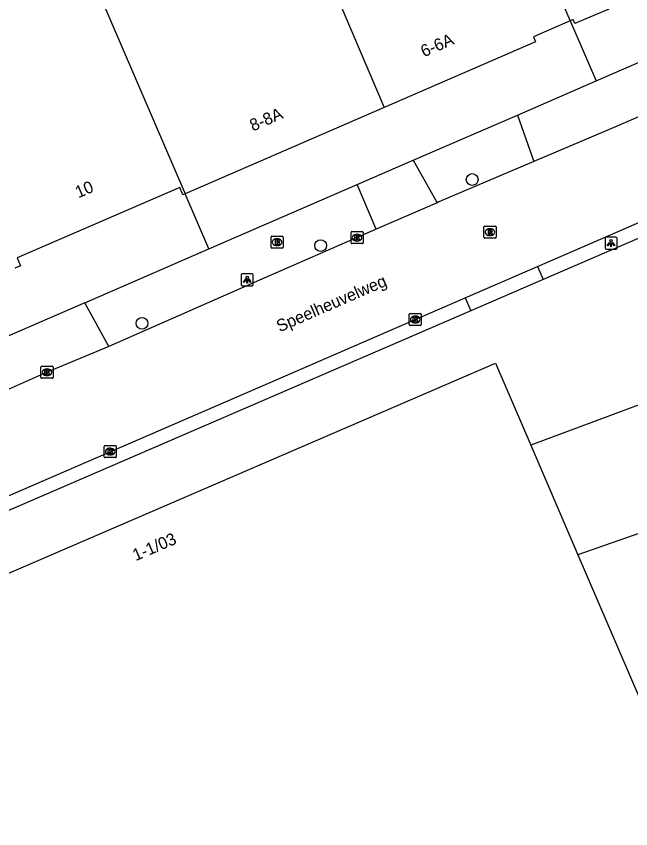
# Model space of a CAD drawing. Extents: x 158087 to 159494, y 382905 to 383981.
# Drawn here: x 158899.1 to 158950.2, y 383075.4 to 383142.9 of the extents above; entities that cross this region are included whole.
import ezdxf

# ---------------------------------------------------------------- set-up
doc = ezdxf.new("R2010")
doc.units = 0
for name, color, linetype in [('IMGEO_Boom', 7, 'Continuous'), ('IMGEO_Brandkraan', 7, 'Continuous'), ('IMGEO_Kolk', 7, 'Continuous'), ('IMGEO_Lichtpunt', 7, 'Continuous'), ('IMGEO_Openbare_ruimte_label', 7, 'Continuous'), ('IMGEO_Pand', 7, 'Continuous'), ('IMGEO_Pand_nummerreeks', 7, 'Continuous'), ('IMGEO_Parkeervlak_open', 7, 'Continuous'), ('IMGEO_Rijbaan_lokaal_open', 7, 'Continuous'), ('IMGEO_Rioolput', 7, 'Continuous'), ('IMGEO_Voetpad_open', 7, 'Continuous')]:
    doc.layers.add(name, color=color, linetype=linetype)

msp = doc.modelspace()

# ---------------------------------------------------------------- linework, layer by layer
at = {"layer": 'IMGEO_Boom'}
for centre in [(158936.97, 383129.37), (158924.367, 383123.883), (158909.52, 383117.423)]:
    msp.add_circle(centre, 0.489, dxfattribs=at)
at = {"layer": 'IMGEO_Brandkraan'}
for p, q in [((158920.247, 383123.736), (158920.247, 383124.588)), ((158920.322, 383124.662), (158921.174, 383124.662)), ((158920.735, 383124.442), (158920.76, 383124.442)), ((158921.248, 383124.588), (158921.248, 383123.736)), ((158921.174, 383123.662), (158920.322, 383123.662)), ((158920.758, 383123.882), (158920.733, 383123.882))]:
    msp.add_line(p, q, dxfattribs=at)
for points in [[(158920.247, 383123.736), (158920.247, 383124.588)], [(158920.322, 383124.662), (158921.174, 383124.662)], [(158920.595, 383124.362), (158920.595, 383123.962), (158920.808, 383123.962)], [(158920.826, 383124.362), (158920.595, 383124.362)], [(158921.248, 383124.588), (158921.248, 383123.736)], [(158921.174, 383123.662), (158920.322, 383123.662)], [(158920.774, 383124.281), (158920.72, 383124.281), (158920.72, 383124.205)], [(158920.72, 383124.205), (158920.773, 383124.205)], [(158920.782, 383124.129), (158920.72, 383124.129), (158920.72, 383124.048)], [(158920.72, 383124.048), (158920.782, 383124.048)]]:
    msp.add_lwpolyline(points, dxfattribs=at)
for centre, radius, start, end in [((158920.324, 383124.586), 0.0765, 91.55205, 178.44795), ((158920.324, 383124.586), 0.0765, 91.55205, 178.44795), ((158920.83, 383124.217), 0.145, 59.4692, 91.53667), ((158920.855, 383124.264), 0.0922, 285.51372, 58.15012), ((158921.172, 383124.586), 0.0765, 1.55205, 88.44795), ((158921.172, 383124.586), 0.0765, 1.55205, 88.44795), ((158920.324, 383123.738), 0.0765, 181.55205, 268.44795), ((158920.324, 383123.738), 0.0765, 181.55205, 268.44795), ((158920.775, 383124.243), 0.0379, 267.82845, 90.93552), ((158920.783, 383124.088), 0.0404, 269.87594, 90.50774), ((158920.814, 383124.213), 0.251, 268.66757, 293.53466), ((158920.86, 383124.072), 0.105, 301.31148, 78.98903), ((158921.172, 383123.738), 0.0765, 271.55205, 358.44795), ((158921.172, 383123.738), 0.0765, 271.55205, 358.44795)]:
    msp.add_arc(centre, radius, start, end, dxfattribs=at)
for centre, major_axis, ratio, start_param, end_param in [((158920.734, 383124.162), (-0.387, 0.002), 0.722429, 4.712389, 7.853982), ((158920.759, 383124.162), (-0.39, 0.002), 0.717154, 1.570796, 4.712389)]:
    msp.add_ellipse(centre, major_axis=major_axis, ratio=ratio, start_param=start_param, end_param=end_param, dxfattribs=at)
at = {"layer": 'IMGEO_Kolk'}
for p, q in [((158926.969, 383125.041), (158927.821, 383125.041)), ((158926.894, 383124.115), (158926.894, 383124.967)), ((158927.382, 383124.821), (158927.407, 383124.821)), ((158927.895, 383124.967), (158927.895, 383124.115)), ((158927.821, 383124.041), (158926.969, 383124.041)), ((158927.405, 383124.261), (158927.38, 383124.261)), ((158931.813, 383118.246), (158932.665, 383118.246)), ((158931.738, 383117.32), (158931.738, 383118.172)), ((158932.226, 383118.026), (158932.251, 383118.026)), ((158932.739, 383118.172), (158932.739, 383117.32)), ((158932.665, 383117.246), (158931.813, 383117.246)), ((158932.249, 383117.466), (158932.224, 383117.466)), ((158901.121, 383112.929), (158901.121, 383113.781)), ((158901.196, 383113.855), (158902.048, 383113.855)), ((158901.609, 383113.635), (158901.634, 383113.635)), ((158902.122, 383113.781), (158902.122, 383112.929)), ((158902.048, 383112.855), (158901.196, 383112.855)), ((158901.632, 383113.075), (158901.607, 383113.075)), ((158906.38, 383106.342), (158906.38, 383107.194)), ((158906.455, 383107.268), (158907.307, 383107.268)), ((158906.868, 383107.048), (158906.893, 383107.048)), ((158907.381, 383107.194), (158907.381, 383106.342)), ((158907.307, 383106.268), (158906.455, 383106.268)), ((158906.891, 383106.488), (158906.866, 383106.488))]:
    msp.add_line(p, q, dxfattribs=at)
for points in [[(158926.969, 383125.041), (158927.821, 383125.041)], [(158926.894, 383124.115), (158926.894, 383124.967)], [(158927.215, 383124.741), (158927.338, 383124.741), (158927.338, 383124.59), (158927.468, 383124.741), (158927.632, 383124.741), (158927.486, 383124.59), (158927.639, 383124.341), (158927.487, 383124.341), (158927.402, 383124.505), (158927.338, 383124.438), (158927.338, 383124.341), (158927.215, 383124.341), (158927.215, 383124.741)], [(158927.895, 383124.967), (158927.895, 383124.115)], [(158927.821, 383124.041), (158926.969, 383124.041)], [(158931.813, 383118.246), (158932.665, 383118.246)], [(158931.738, 383117.32), (158931.738, 383118.172)], [(158932.059, 383117.946), (158932.182, 383117.946), (158932.182, 383117.795), (158932.312, 383117.946), (158932.476, 383117.946), (158932.33, 383117.795), (158932.483, 383117.546), (158932.331, 383117.546), (158932.246, 383117.71), (158932.182, 383117.643), (158932.182, 383117.546), (158932.059, 383117.546), (158932.059, 383117.946)], [(158932.739, 383118.172), (158932.739, 383117.32)], [(158932.665, 383117.246), (158931.813, 383117.246)], [(158901.121, 383112.929), (158901.121, 383113.781)], [(158901.196, 383113.855), (158902.048, 383113.855)], [(158901.442, 383113.555), (158901.565, 383113.555), (158901.565, 383113.404), (158901.695, 383113.555), (158901.859, 383113.555), (158901.713, 383113.404), (158901.866, 383113.155), (158901.714, 383113.155), (158901.629, 383113.319), (158901.565, 383113.252), (158901.565, 383113.155), (158901.442, 383113.155), (158901.442, 383113.555)], [(158902.122, 383113.781), (158902.122, 383112.929)], [(158902.048, 383112.855), (158901.196, 383112.855)], [(158906.38, 383106.342), (158906.38, 383107.194)], [(158906.455, 383107.268), (158907.307, 383107.268)], [(158906.701, 383106.968), (158906.824, 383106.968), (158906.824, 383106.817), (158906.954, 383106.968), (158907.118, 383106.968), (158906.972, 383106.817), (158907.125, 383106.568), (158906.973, 383106.568), (158906.888, 383106.732), (158906.824, 383106.665), (158906.824, 383106.568), (158906.701, 383106.568), (158906.701, 383106.968)], [(158907.381, 383107.194), (158907.381, 383106.342)], [(158907.307, 383106.268), (158906.455, 383106.268)]]:
    msp.add_lwpolyline(points, dxfattribs=at)
for centre, start, end in [((158926.971, 383124.965), 91.55205, 178.44795), ((158926.971, 383124.965), 91.55205, 178.44795), ((158927.819, 383124.965), 1.55205, 88.44795), ((158927.819, 383124.965), 1.55205, 88.44795), ((158926.971, 383124.117), 181.55205, 268.44795), ((158926.971, 383124.117), 181.55205, 268.44795), ((158927.819, 383124.117), 271.55205, 358.44795), ((158927.819, 383124.117), 271.55205, 358.44795), ((158931.815, 383118.17), 91.55205, 178.44795), ((158931.815, 383118.17), 91.55205, 178.44795), ((158932.663, 383118.17), 1.55205, 88.44795), ((158932.663, 383118.17), 1.55205, 88.44795), ((158931.815, 383117.322), 181.55205, 268.44795), ((158931.815, 383117.322), 181.55205, 268.44795), ((158932.663, 383117.322), 271.55205, 358.44795), ((158932.663, 383117.322), 271.55205, 358.44795), ((158901.198, 383113.779), 91.55205, 178.44795), ((158901.198, 383113.779), 91.55205, 178.44795), ((158902.046, 383113.779), 1.55205, 88.44795), ((158902.046, 383113.779), 1.55205, 88.44795), ((158901.198, 383112.931), 181.55205, 268.44795), ((158901.198, 383112.931), 181.55205, 268.44795), ((158902.046, 383112.931), 271.55205, 358.44795), ((158902.046, 383112.931), 271.55205, 358.44795), ((158906.457, 383107.192), 91.55205, 178.44795), ((158906.457, 383107.192), 91.55205, 178.44795), ((158907.305, 383107.192), 1.55205, 88.44795), ((158907.305, 383107.192), 1.55205, 88.44795), ((158906.457, 383106.344), 181.55205, 268.44795), ((158906.457, 383106.344), 181.55205, 268.44795), ((158907.305, 383106.344), 271.55205, 358.44795), ((158907.305, 383106.344), 271.55205, 358.44795)]:
    msp.add_arc(centre, 0.0765, start, end, dxfattribs=at)
for centre, major_axis, ratio, start_param, end_param in [((158927.381, 383124.541), (-0.387, 0.002), 0.722429, 4.712389, 7.853982), ((158927.406, 383124.541), (-0.39, 0.002), 0.717154, 1.570796, 4.712389), ((158932.225, 383117.746), (-0.387, 0.002), 0.722429, 4.712389, 7.853982), ((158932.25, 383117.746), (-0.39, 0.002), 0.717154, 1.570796, 4.712389), ((158901.608, 383113.355), (-0.387, 0.002), 0.722429, 4.712389, 7.853982), ((158901.633, 383113.355), (-0.39, 0.002), 0.717154, 1.570796, 4.712389), ((158906.867, 383106.768), (-0.387, 0.002), 0.722429, 4.712389, 7.853982), ((158906.892, 383106.768), (-0.39, 0.002), 0.717154, 1.570796, 4.712389)]:
    msp.add_ellipse(centre, major_axis=major_axis, ratio=ratio, start_param=start_param, end_param=end_param, dxfattribs=at)
at = {"layer": 'IMGEO_Lichtpunt'}
for p, q in [((158948.012, 383124.487), (158948.012, 383123.68)), ((158948.012, 383124.487), (158948.012, 383123.68)), ((158948.914, 383124.582), (158948.106, 383124.582)), ((158948.914, 383124.582), (158948.106, 383124.582)), ((158949.008, 383123.68), (158949.008, 383124.487)), ((158949.008, 383123.68), (158949.008, 383124.487)), ((158948.106, 383123.586), (158948.914, 383123.586)), ((158948.106, 383123.586), (158948.914, 383123.586)), ((158917.764, 383121.452), (158917.764, 383120.645)), ((158917.764, 383121.452), (158917.764, 383120.645)), ((158918.666, 383121.547), (158917.858, 383121.547)), ((158918.666, 383121.547), (158917.858, 383121.547)), ((158918.76, 383120.645), (158918.76, 383121.452)), ((158918.76, 383120.645), (158918.76, 383121.452)), ((158917.858, 383120.551), (158918.666, 383120.551)), ((158917.858, 383120.551), (158918.666, 383120.551))]:
    msp.add_line(p, q, dxfattribs=at)
for points in [[(158948.386, 383124.151), (158948.425, 383124.123), (158948.237, 383123.861), (158948.199, 383123.888), (158948.386, 383124.151)], [(158948.488, 383124.103), (158948.535, 383124.103), (158948.535, 383123.781), (158948.488, 383123.781), (158948.488, 383124.103)], [(158948.598, 383124.123), (158948.636, 383124.15), (158948.823, 383123.888), (158948.784, 383123.86), (158948.598, 383124.123)], [(158918.138, 383121.116), (158918.177, 383121.088), (158917.989, 383120.826), (158917.951, 383120.853), (158918.138, 383121.116)], [(158918.24, 383121.068), (158918.287, 383121.068), (158918.287, 383120.746), (158918.24, 383120.746), (158918.24, 383121.068)], [(158918.35, 383121.088), (158918.388, 383121.115), (158918.575, 383120.853), (158918.536, 383120.825), (158918.35, 383121.088)]]:
    msp.add_lwpolyline(points, dxfattribs=at)
for centre in [(158948.511, 383124.285), (158918.263, 383121.25)]:
    msp.add_circle(centre, 0.0994, dxfattribs=at)
for centre, start, end in [((158948.106, 383124.487), 90, 180), ((158948.106, 383124.487), 90, 180), ((158948.914, 383124.487), 0, 90), ((158948.914, 383124.487), 0, 90), ((158948.106, 383123.68), 180, 270), ((158948.106, 383123.68), 180, 270), ((158948.914, 383123.68), 270, 0), ((158948.914, 383123.68), 270, 360), ((158917.858, 383121.452), 90, 180), ((158917.858, 383121.452), 90, 180), ((158918.666, 383121.452), 0, 90), ((158918.666, 383121.452), 0, 90), ((158917.858, 383120.645), 180, 270), ((158917.858, 383120.645), 180, 270), ((158918.666, 383120.645), 270, 0), ((158918.666, 383120.645), 270, 360)]:
    msp.add_arc(centre, 0.0946, start, end, dxfattribs=at)
at = {"layer": 'IMGEO_Pand'}
for points in [[(158931.701, 383173.336), (158932.903, 383170.718), (158936.265, 383163.395), (158936.106, 383163.326), (158936.497, 383162.423), (158940.753, 383152.595), (158942.5, 383148.562), (158945.105, 383142.551)], [(158916.311, 383166.642), (158929.652, 383135.339)], [(158899.184, 383160.496), (158913.102, 383128.169)], [(158962.928, 383149.701), (158962.591, 383149.555), (158945.494, 383142.325), (158945.35, 383142.657), (158945.105, 383142.551)], [(158945.105, 383142.551), (158942.056, 383141.23), (158942.245, 383140.795), (158929.652, 383135.339)], [(158929.652, 383135.339), (158913.102, 383128.169)], [(158913.102, 383128.169), (158912.925, 383128.092), (158912.658, 383128.709), (158899.146, 383122.854), (158899.424, 383122.212), (158898.944, 383122.004)], [(158982.521, 383111.63), (158983.304, 383111.921), (158979.805, 383121.339), (158980.059, 383121.434), (158978.429, 383125.821), (158974.015, 383124.181), (158975.616, 383119.869), (158941.834, 383107.313)], [(158889.892, 383070.334), (158881.938, 383088.786), (158881.652, 383089.451), (158938.898, 383114.123), (158941.834, 383107.313)], [(158982.521, 383111.63), (158956.46, 383101.94), (158945.753, 383098.203)], [(158941.834, 383107.313), (158945.753, 383098.203)], [(158945.753, 383098.203), (158957.707, 383070.476)]]:
    msp.add_lwpolyline(points, dxfattribs=at)
at = {"layer": 'IMGEO_Parkeervlak_open'}
for points in [[(158945.105, 383142.551), (158947.27, 383137.556)], [(158915.081, 383123.604), (158913.102, 383128.169)]]:
    msp.add_lwpolyline(points, dxfattribs=at)
at = {"layer": 'IMGEO_Rijbaan_lokaal_open'}
for points in [[(158956.401, 383137.015), (158949.067, 383133.818), (158942.083, 383130.86)], [(158942.408, 383122.151), (158948.459, 383124.786), (158969.499, 383133.933), (158972.498, 383135.073), (158975.064, 383136.167)], [(158942.083, 383130.86), (158934.182, 383127.503), (158934.047, 383127.444)], [(158934.047, 383127.444), (158928.996, 383125.239)], [(158928.996, 383125.239), (158919.287, 383121), (158906.765, 383115.503)], [(158936.388, 383119.543), (158942.408, 383122.151)], [(158837.57, 383076.747), (158841.699, 383078.51), (158861.173, 383087.039), (158876.569, 383093.744), (158889.932, 383099.442), (158919.966, 383112.427), (158936.388, 383119.543)], [(158906.765, 383115.503), (158901.627, 383113.355), (158890.378, 383108.368), (158884.677, 383105.886), (158869.573, 383099.365), (158860.515, 383095.469), (158837.171, 383085.317), (158823.954, 383079.663), (158815.746, 383076.096)]]:
    msp.add_lwpolyline(points, dxfattribs=at)
at = {"layer": 'IMGEO_Rioolput'}
for p, q in [((158937.947, 383124.574), (158937.947, 383125.426)), ((158938.022, 383125.5), (158938.874, 383125.5)), ((158938.435, 383125.28), (158938.46, 383125.28)), ((158938.948, 383125.426), (158938.948, 383124.574)), ((158938.874, 383124.5), (158938.022, 383124.5)), ((158938.458, 383124.72), (158938.433, 383124.72))]:
    msp.add_line(p, q, dxfattribs=at)
for points in [[(158937.947, 383124.574), (158937.947, 383125.426)], [(158938.022, 383125.5), (158938.874, 383125.5)], [(158938.536, 383125.198), (158938.284, 383125.2), (158938.284, 383124.8)], [(158938.462, 383125.119), (158938.408, 383125.119), (158938.408, 383125.038)], [(158938.408, 383125.038), (158938.46, 383125.038)], [(158938.948, 383125.426), (158938.948, 383124.574)], [(158938.874, 383124.5), (158938.022, 383124.5)], [(158938.284, 383124.8), (158938.408, 383124.8), (158938.408, 383124.962), (158938.419, 383124.962)], [(158938.466, 383124.933), (158938.537, 383124.8), (158938.677, 383124.8), (158938.612, 383124.926)]]:
    msp.add_lwpolyline(points, dxfattribs=at)
for centre, radius, start, end in [((158938.024, 383125.424), 0.0765, 91.55205, 178.44795), ((158938.024, 383125.424), 0.0765, 91.55205, 178.44795), ((158938.444, 383125.227), 0.19, 274.7715, 282.96867), ((158938.468, 383125.023), 0.0964, 77.00612, 93.18647), ((158938.482, 383125.08), 0.0378, 276.66336, 79.67722), ((158938.535, 383125.088), 0.109, 350.36119, 89.41601), ((158938.533, 383125.088), 0.112, 277.58423, 350.98172), ((158938.517, 383124.873), 0.108, 29.51342, 73.79051), ((158938.872, 383125.424), 0.0765, 1.55205, 88.44795), ((158938.872, 383125.424), 0.0765, 1.55205, 88.44795), ((158938.024, 383124.576), 0.0765, 181.55205, 268.44795), ((158938.024, 383124.576), 0.0765, 181.55205, 268.44795), ((158938.418, 383124.909), 0.0533, 26.02933, 88.69889), ((158938.872, 383124.576), 0.0765, 271.55205, 358.44795), ((158938.872, 383124.576), 0.0765, 271.55205, 358.44795)]:
    msp.add_arc(centre, radius, start, end, dxfattribs=at)
for centre, major_axis, ratio, start_param, end_param in [((158938.434, 383125), (-0.387, 0.002), 0.722429, 4.712389, 7.853982), ((158938.459, 383125), (-0.39, 0.002), 0.717154, 1.570796, 4.712389)]:
    msp.add_ellipse(centre, major_axis=major_axis, ratio=ratio, start_param=start_param, end_param=end_param, dxfattribs=at)
at = {"layer": 'IMGEO_Voetpad_open'}
for points in [[(158947.27, 383137.556), (158954.808, 383140.824)], [(158940.729, 383134.721), (158947.27, 383137.556)], [(158932.074, 383130.97), (158940.729, 383134.721)], [(158940.729, 383134.721), (158942.083, 383130.86)], [(158975.23, 383135.031), (158942.876, 383121.069)], [(158927.395, 383128.942), (158932.074, 383130.97)], [(158932.074, 383130.97), (158934.047, 383127.444)], [(158915.081, 383123.604), (158927.395, 383128.942)], [(158928.996, 383125.239), (158927.395, 383128.942)], [(158904.772, 383119.136), (158915.081, 383123.604)], [(158942.408, 383122.151), (158942.876, 383121.069)], [(158942.876, 383121.069), (158936.852, 383118.469)], [(158904.772, 383119.136), (158855.36, 383097.718), (158837.267, 383089.875), (158826.959, 383085.407), (158822.73, 383083.523), (158814.262, 383079.888)], [(158906.765, 383115.503), (158904.772, 383119.136)], [(158936.388, 383119.543), (158936.586, 383119.085), (158936.852, 383118.469)], [(158936.852, 383118.469), (158837.977, 383075.801)]]:
    msp.add_lwpolyline(points, dxfattribs=at)

# ---------------------------------------------------------------- texts
at = {"layer": 'IMGEO_Openbare_ruimte_label'}
msp.add_text('Speelheuvelweg', height=1, rotation=23.4392, dxfattribs=at).set_placement((158920.958, 383116.673))
at = {"layer": 'IMGEO_Pand_nummerreeks'}
for s, rotation, p in [('6-6A', 23.42251, (158932.951, 383139.514)), ('8-8A', 23.42383, (158918.737, 383133.357)), ('10', 23.42798, (158904.229, 383127.802)), ('1-1/03', 23.22198, (158908.995, 383097.658))]:
    msp.add_text(s, height=1, rotation=rotation, dxfattribs=at).set_placement(p)

doc.saveas('drawing.dxf')
